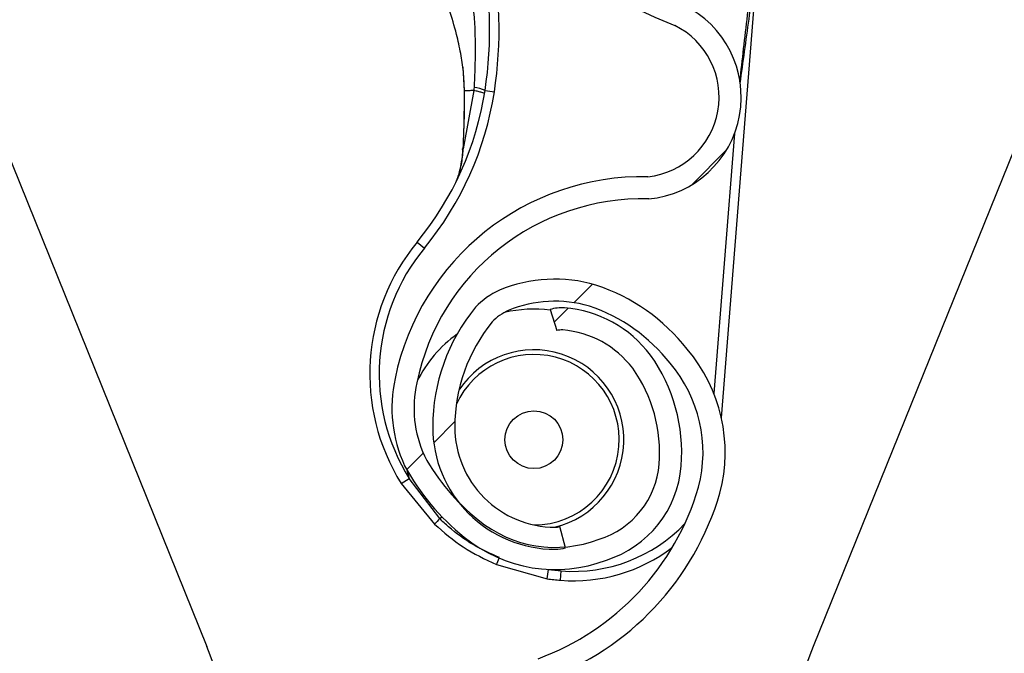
# Model space of a CAD drawing. Header units: inches. Extents: x 170 to 284, y 215 to 248.
# Tile 800 of 1056: x 235.4345 to 235.5419, y 224.3598 to 224.4289. Entities that reach past the tile are written whole.
import ezdxf

# ---------------------------------------------------------------- set-up
doc = ezdxf.new("R2010")
doc.units = ezdxf.units.IN
doc.header["$LTSCALE"] = 0.25
doc.header["$MEASUREMENT"] = 0
doc.layers.add('RH FRONT OF HOOD', color=7, linetype='Continuous')
pattern_1 = [(45, (225.4196035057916, 218.4993357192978), (-0.03026527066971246, 0.03026527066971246), [])]

msp = doc.modelspace()

# ---------------------------------------------------------------- hatches: boundary and pattern name
at = {"layer": 'RH FRONT OF HOOD'}
h = msp.add_hatch(dxfattribs=at)
h.set_pattern_fill('ANSI31', color=256, scale=0.34241245, angle=2.8e-322, style=0)
h.set_pattern_definition([(45, (225.4529552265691, 218.4993357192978), (-0.03026527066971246, 0.03026527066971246), [])])
edge = h.paths.add_edge_path(flags=0)
edge.add_arc((235.7395956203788, 224.3915581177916), 0.021400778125, 89.9999999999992, 390.52248781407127, ccw=False)
edge.add_line((235.7395956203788, 224.4129588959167), (235.8123582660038, 224.4129588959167))
edge.add_arc((235.8123582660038, 224.8238538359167), 0.4108949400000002, 270, 450.0000000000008)
edge.add_line((235.8123582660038, 225.2347487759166), (235.3287006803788, 225.2347487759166))
edge.add_arc((235.3287006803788, 225.2390289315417), 0.004280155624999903, 180.0000000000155, 269.9999999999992, ccw=False)
edge.add_line((235.3244205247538, 225.2390289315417), (235.3244205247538, 225.2818304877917))
edge.add_arc((235.3287006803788, 225.2818304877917), 0.004280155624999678, 360, 540, ccw=False)
edge.add_line((235.3329808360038, 225.2818304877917), (235.3329808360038, 225.2390289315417))
edge.add_line((235.3329808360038, 225.2390289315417), (235.3297484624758, 225.2390289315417))
edge.add_line((235.3297484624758, 225.2390289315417), (235.3297484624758, 225.2818304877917))
edge.add_arc((235.3287006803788, 225.2818304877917), 0.001047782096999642, 360, 540.0000000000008)
edge.add_line((235.3276528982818, 225.2818304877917), (235.3276528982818, 225.2390289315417))
edge.add_arc((235.3287006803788, 225.2390289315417), 0.001047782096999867, 180, 270)
edge.add_line((235.3287006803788, 225.2379811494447), (235.8123582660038, 225.2379811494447))
edge.add_arc((235.8123582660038, 224.8238538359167), 0.4141273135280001, 269.9999999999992, 450, ccw=False)
edge.add_line((235.8123582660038, 224.4097265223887), (235.7395956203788, 224.4097265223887))
edge.add_arc((235.7395956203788, 224.3915581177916), 0.018168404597, 450.0000000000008, 750.5224878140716)
edge.add_arc((235.754343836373, 224.4002532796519), 0.001047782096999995, 390.5224878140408, 495.0000000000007)
edge.add_line((235.753602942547, 224.4009941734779), (235.7449077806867, 224.3922990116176))
edge.add_line((235.7449077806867, 224.3922990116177), (235.7426221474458, 224.3945846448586))
edge.add_line((235.7426221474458, 224.3945846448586), (235.751317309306, 224.4032798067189))
edge.add_arc((235.754343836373, 224.4002532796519), 0.004280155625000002, 390.522487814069, 495.0000000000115, ccw=False)
h = msp.add_hatch(dxfattribs=at)
h.set_pattern_fill('ANSI31', color=256, scale=0.34241245, style=0)
h.set_pattern_definition(pattern_1)
edge = h.paths.add_edge_path(flags=0)
edge.add_line((235.7790065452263, 225.2304686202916), (235.4365940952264, 225.2304686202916))
edge.add_line((235.4365940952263, 225.2304686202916), (235.4365940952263, 225.2347487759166))
edge.add_line((235.4365940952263, 225.2347487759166), (235.7790065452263, 225.2347487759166))
edge.add_arc((235.7790065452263, 224.8238538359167), 0.4108949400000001, 269.9999999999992, 450, ccw=False)
edge.add_line((235.7790065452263, 224.4129588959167), (235.7062438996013, 224.4129588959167))
edge.add_line((235.7062438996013, 224.4129588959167), (235.7062438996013, 224.4172390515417))
edge.add_line((235.7062438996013, 224.4172390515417), (235.7790065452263, 224.4172390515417))
edge.add_arc((235.7790065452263, 224.8238538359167), 0.406614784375, 270, 450.0000000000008)
h = msp.add_hatch(dxfattribs=at)
h.set_pattern_fill('ANSI31', color=256, scale=0.34241245, angle=2.8e-322, style=0)
h.set_pattern_definition(pattern_1)
edge = h.paths.add_edge_path(flags=0)
edge.add_arc((235.4935761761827, 224.3933484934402), 0.001712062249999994, 445.455402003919, 467.6658223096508)
edge.add_line((235.4930566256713, 224.3949798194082), (235.4923240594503, 224.3972799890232))
edge.add_arc((235.4935761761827, 224.3933484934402), 0.004126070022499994, 445.4554020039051, 467.6658223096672, ccw=False)
edge.add_arc((235.4928707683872, 224.3844737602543), 0.01302879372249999, 396.9315693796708, 445.45540200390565, ccw=False)
edge.add_arc((235.488388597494, 224.3816698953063), 0.01830194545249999, 355.45540200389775, 395.516775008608, ccw=False)
edge.add_arc((235.4949081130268, 224.3811516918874), 0.01176186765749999, 287.5962596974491, 355.45540200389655, ccw=False)
edge.add_arc((235.4928789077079, 224.3845761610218), 0.01566536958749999, 230.7124700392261, 290.88620181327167, ccw=False)
edge.add_arc((235.4987443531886, 224.3922507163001), 0.02532140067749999, 208.3096502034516, 231.4363353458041, ccw=False)
edge.add_arc((235.4901159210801, 224.3865475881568), 0.01504902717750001, 167.6111203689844, 204.77005164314, ccw=False)
edge.add_arc((235.5024006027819, 224.3842315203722), 0.02754708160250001, 448.763905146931, 528.3879757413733, ccw=False)
edge.add_arc((235.5020175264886, 224.4204660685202), 0.008748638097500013, 276.4140209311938, 423.3968342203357)
edge.add_arc((235.526755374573, 224.4810497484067), 0.05672062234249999, 175.0260377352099, 248.465301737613, ccw=False)
edge.add_arc((235.6846842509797, 224.4696990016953), 0.2150521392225, 518.8814295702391, 535.6614556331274, ccw=False)
edge.add_arc((235.5106048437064, 224.535849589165), 0.02884824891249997, 460.61424547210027, 516.869158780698, ccw=False)
edge.add_arc((235.4976552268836, 224.5915972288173), 0.0284373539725, 285.5759958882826, 339.1744695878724)
edge.add_arc((235.5101243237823, 224.5864155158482), 0.01494630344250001, 340.7468428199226, 396.0025941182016)
edge.add_arc((235.5065671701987, 224.5848777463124), 0.0187470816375, 393.4132765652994, 426.8950179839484)
edge.add_arc((235.5091684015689, 224.5895142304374), 0.0134739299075, 429.3329594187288, 467.7290477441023)
edge.add_arc((235.5071645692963, 224.5967150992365), 0.006011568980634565, 470.4379345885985, 491.1729756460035)
edge.add_arc((235.5163515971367, 224.5887028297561), 0.01816498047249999, 496.3546620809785, 535.455402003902)
edge.add_arc((235.5091494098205, 224.5892752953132), 0.01094007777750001, 535.4554020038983, 625.4554020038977)
edge.add_arc((235.5084304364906, 224.5802298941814), 0.001866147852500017, 265.4554020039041, 281.0976484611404)
edge.add_line((235.5087896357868, 224.57839864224), (235.5092542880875, 224.5760297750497))
edge.add_arc((235.5084304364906, 224.5802298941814), 0.004280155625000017, 265.4554020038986, 281.09764846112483, ccw=False)
edge.add_arc((235.5091494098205, 224.5892752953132), 0.01335408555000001, 175.4554020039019, 265.4554020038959, ccw=False)
edge.add_arc((235.5163515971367, 224.5887028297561), 0.020578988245, 496.06676031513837, 535.4554020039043, ccw=False)
edge.add_arc((235.5071645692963, 224.5967150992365), 0.008425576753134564, 470.0330691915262, 491.9551129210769, ccw=False)
edge.add_arc((235.5091684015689, 224.5895142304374), 0.01588793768, 429.1457042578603, 467.92598269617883, ccw=False)
edge.add_arc((235.5065671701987, 224.5848777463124), 0.02116108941, 393.5599327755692, 427.0325737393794, ccw=False)
edge.add_arc((235.5101243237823, 224.5864155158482), 0.01736031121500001, 340.63565013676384, 395.8212553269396, ccw=False)
edge.add_arc((235.4976552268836, 224.5915972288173), 0.030851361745, 285.3735592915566, 339.23493959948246, ccw=False)
edge.add_arc((235.5106048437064, 224.535849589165), 0.02643424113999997, 460.3971115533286, 516.7790151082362)
edge.add_arc((235.6846842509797, 224.4696990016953), 0.21263813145, 518.8930704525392, 535.6650915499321)
edge.add_arc((235.526755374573, 224.4810497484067), 0.05430661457, 535.0120286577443, 608.5699368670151)
edge.add_arc((235.5020175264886, 224.4204660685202), 0.01116264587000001, 275.516440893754, 423.9844891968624, ccw=False)
edge.add_arc((235.5024006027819, 224.3842315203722), 0.02513307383, 448.4268021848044, 528.4260597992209)
edge.add_arc((235.4901159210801, 224.3865475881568), 0.01263501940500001, 527.5384492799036, 564.4380987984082)
edge.add_arc((235.4987443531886, 224.3922507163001), 0.022907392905, 208.499708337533, 231.4751172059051)
edge.add_arc((235.4928789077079, 224.3845761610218), 0.01325136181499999, 230.6476424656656, 291.190651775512)
edge.add_arc((235.4949081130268, 224.3811516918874), 0.009347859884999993, 287.1779261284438, 355.4554020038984)
edge.add_arc((235.488388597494, 224.3816698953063), 0.01588793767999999, 355.4554020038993, 395.4075808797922)
edge.add_arc((235.4928707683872, 224.3844737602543), 0.01061478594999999, 397.0899033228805, 445.4554020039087)
h = msp.add_hatch(dxfattribs=at)
h.set_pattern_fill('ANSI31', color=256, scale=0.34241245, angle=2.8e-322, style=0)
h.set_pattern_definition(pattern_1)
edge = h.paths.add_edge_path(flags=0)
edge.add_arc((235.4928707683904, 224.1879290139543), 0.001712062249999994, 450.0000000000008, 472.2104203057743)
edge.add_line((235.4922235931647, 224.1895140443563), (235.4913110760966, 224.191748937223))
edge.add_arc((235.4928707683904, 224.1879290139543), 0.004126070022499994, 449.9999999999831, 472.2104203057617, ccw=False)
edge.add_arc((235.4928707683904, 224.1790262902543), 0.01302879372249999, 401.4761673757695, 449.99999999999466, ccw=False)
edge.add_arc((235.4886248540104, 224.1758760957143), 0.01830194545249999, 360, 400.06137300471, ccw=False)
edge.add_arc((235.4951649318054, 224.1758760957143), 0.01176186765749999, 292.1408576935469, 360, ccw=False)
edge.add_arc((235.4928707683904, 224.1791290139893), 0.01566536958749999, 235.2570680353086, 295.4307998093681, ccw=False)
edge.add_arc((235.4981096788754, 224.1872441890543), 0.02532140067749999, 212.8542481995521, 235.9809333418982, ccw=False)
edge.add_arc((235.4899602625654, 224.1808753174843), 0.01504902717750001, 172.1557183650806, 209.3146496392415, ccw=False)
edge.add_arc((235.5023898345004, 224.1795399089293), 0.02754708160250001, 453.308503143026, 532.9325737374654, ccw=False)
edge.add_arc((235.4991369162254, 224.2156301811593), 0.008748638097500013, 280.9586189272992, 427.9414322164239)
edge.add_arc((235.5189966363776, 224.2779834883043), 0.05672062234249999, 179.5706357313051, 253.00989973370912, ccw=False)
edge.add_arc((235.6773283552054, 224.2791819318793), 0.2150521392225, 163.4260275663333, 180.2060536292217, ccw=False)
edge.add_arc((235.4985548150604, 224.3313313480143), 0.02884824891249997, 465.15884346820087, 521.4137567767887, ccw=False)
edge.add_arc((235.4812287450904, 224.3858776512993), 0.0284373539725, 290.1205938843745, 343.7190675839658)
edge.add_arc((235.4940692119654, 224.3817002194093), 0.01494630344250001, 345.2914408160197, 400.5471921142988)
edge.add_arc((235.4906450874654, 224.3798854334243), 0.0187470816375, 397.9578745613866, 431.4396159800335)
edge.add_arc((235.4928707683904, 224.3847134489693), 0.0134739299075, 433.877557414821, 472.2736457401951)
edge.add_arc((235.4903026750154, 224.3917329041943), 0.006011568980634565, 474.982532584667, 495.7175736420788)
edge.add_arc((235.5000956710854, 224.3844737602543), 0.01816498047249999, 500.8992600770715, 540.0000000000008)
edge.add_arc((235.4928707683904, 224.3844737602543), 0.01094007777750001, 180, 270)
edge.add_arc((235.4928707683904, 224.3753998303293), 0.001866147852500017, 270, 285.642246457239)
edge.add_line((235.4933739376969, 224.3736027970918), (235.4940248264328, 224.3712781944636))
edge.add_arc((235.4928707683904, 224.3753998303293), 0.004280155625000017, 270.00000000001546, 285.6422464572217, ccw=False)
edge.add_arc((235.4928707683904, 224.3844737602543), 0.01335408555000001, 179.9999999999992, 270.00000000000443, ccw=False)
edge.add_arc((235.5000956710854, 224.3844737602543), 0.020578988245, 500.61135831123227, 540, ccw=False)
edge.add_arc((235.4903026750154, 224.3917329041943), 0.008425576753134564, 474.57766718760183, 496.4997109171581, ccw=False)
edge.add_arc((235.4928707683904, 224.3847134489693), 0.01588793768, 433.6903022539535, 472.4705806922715, ccw=False)
edge.add_arc((235.4906450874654, 224.3798854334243), 0.02116108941, 398.1045307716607, 431.57717173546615, ccw=False)
edge.add_arc((235.4940692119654, 224.3817002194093), 0.01736031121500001, 345.180248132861, 400.3658533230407, ccw=False)
edge.add_arc((235.4812287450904, 224.3858776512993), 0.030851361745, 289.9181572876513, 343.77953759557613, ccw=False)
edge.add_arc((235.4985548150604, 224.3313313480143), 0.02643424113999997, 464.9417095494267, 521.3236131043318)
edge.add_arc((235.6773283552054, 224.2791819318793), 0.21263813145, 523.4376684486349, 540.2096895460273)
edge.add_arc((235.5189966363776, 224.2779834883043), 0.05430661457, 539.5566266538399, 613.1145348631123)
edge.add_arc((235.4991369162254, 224.2156301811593), 0.01116264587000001, 280.0610388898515, 428.5290871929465, ccw=False)
edge.add_arc((235.5023898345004, 224.1795399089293), 0.02513307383, 452.9714001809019, 532.9706577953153)
edge.add_arc((235.4899602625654, 224.1808753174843), 0.01263501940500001, 532.0830472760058, 568.9826967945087)
edge.add_arc((235.4981096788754, 224.1872441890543), 0.022907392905, 213.0443063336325, 236.0197152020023)
edge.add_arc((235.4928707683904, 224.1791290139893), 0.01325136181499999, 235.1922404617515, 295.7352497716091)
edge.add_arc((235.4951649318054, 224.1758760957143), 0.009347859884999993, 291.7225241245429, 360)
edge.add_arc((235.4886248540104, 224.1758760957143), 0.01588793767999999, 360, 399.952178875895)
edge.add_arc((235.4928707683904, 224.1790262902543), 0.01061478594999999, 401.6345013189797, 450.0000000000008)

# ---------------------------------------------------------------- linework, layer by layer
for p, q in [((235.3907432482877, 224.5192497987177), (235.4548782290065, 224.3605101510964)), ((235.5659281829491, 224.4716279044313), (235.5210336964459, 224.3605101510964)), ((235.5110163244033, 224.3854652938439), (235.5151011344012, 224.4368562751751)), ((235.4827917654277, 224.4237257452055), (235.482951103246, 224.4211258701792)), ((235.4840023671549, 224.4211866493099), (235.4828445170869, 224.4148243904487)), ((235.4829808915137, 224.4209707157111), (235.4829802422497, 224.4211385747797)), ((235.4852281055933, 224.4211886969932), (235.486243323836, 224.4210320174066)), ((235.5124528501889, 224.4165026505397), (235.5101971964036, 224.3881242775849)), ((235.4778128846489, 224.4046360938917), (235.4786056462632, 224.4039828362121)), ((235.4923240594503, 224.3972799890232), (235.4930566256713, 224.3949798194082)), ((235.4766905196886, 224.3798087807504), (235.4769556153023, 224.3788393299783)), ((235.476084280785, 224.3782952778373), (235.4769556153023, 224.3788393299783)), ((235.476084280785, 224.3782952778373), (235.4797217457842, 224.3738484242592)), ((235.4802791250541, 224.3744701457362), (235.4769556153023, 224.3788393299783)), ((235.4802791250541, 224.3744701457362), (235.4805195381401, 224.3746714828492)), ((235.4940248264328, 224.3712781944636), (235.4933739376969, 224.3736027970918)), ((235.4864614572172, 224.3694456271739), (235.4919950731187, 224.3679013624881)), ((235.4919950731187, 224.3679013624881), (235.4921431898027, 224.3689178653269)), ((235.4934629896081, 224.367736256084), (235.4935443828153, 224.3687602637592))]:
    msp.add_line(p, q, dxfattribs=at)
at = {"layer": 'RH FRONT OF HOOD', "flags": 128}
msp.add_lwpolyline([(235.4828056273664, 224.414758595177), (235.4827785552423, 224.4147683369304), (235.4827602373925, 224.4147781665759), (235.4827511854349, 224.4147878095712), (235.4827516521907, 224.4147969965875), (235.4827616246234, 224.4148054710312), (235.4827808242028, 224.414812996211), (235.4828087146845, 224.4148193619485), (235.4828445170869, 224.4148243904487)], dxfattribs=at)
at = {"layer": 'RH FRONT OF HOOD'}
msp.add_circle((235.4905607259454, 224.3830806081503), 0.003155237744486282, dxfattribs=at)
for centre, radius, start, end in [((235.526755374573, 224.4810497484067), 0.05672062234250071, 175.0260377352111, 248.4653017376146), ((235.4425889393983, 224.4277692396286), 0.04314396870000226, 351.2267056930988, 12.40386948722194), ((235.4425889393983, 224.4277692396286), 0.04417120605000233, 351.2267056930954, 12.40386948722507), ((235.5020175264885, 224.4204660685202), 0.01116264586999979, 275.5164408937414, 63.9844891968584), ((235.5020175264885, 224.4204660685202), 0.008748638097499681, 276.4140209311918, 63.39683422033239), ((235.451387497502, 224.4264113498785), 0.03424124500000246, 320.5105257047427, 351.2267056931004), ((235.451387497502, 224.4264113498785), 0.03526848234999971, 320.5105257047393, 351.2267056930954), ((235.4829764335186, 224.4207927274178), 0.00017804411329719, 88.56523758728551, 105.5261658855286), ((235.4829454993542, 224.4209929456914), 3.319259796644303e-05, 239.7443339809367, 277.7428100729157), ((235.4836950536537, 224.4180413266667), 0.003500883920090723, 64.02975982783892, 84.49802003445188), ((235.5024006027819, 224.3842315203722), 0.02754708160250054, 88.76390514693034, 168.3879757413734), ((235.5024006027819, 224.3842315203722), 0.02513307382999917, 88.42680218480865, 168.4260597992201), ((235.4952536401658, 224.3902644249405), 0.02259922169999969, 140.5105257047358, 211.9802236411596), ((235.4952536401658, 224.3902644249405), 0.02157198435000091, 140.5105257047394, 211.9802236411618), ((235.4928707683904, 224.3847134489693), 0.01588793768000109, 73.69030225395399, 112.4705806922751), ((235.4903026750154, 224.3917329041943), 0.008425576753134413, 114.5776671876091, 136.4997109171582), ((235.4906450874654, 224.3798854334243), 0.02116108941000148, 38.10453077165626, 71.57717173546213), ((235.5000956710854, 224.3844737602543), 0.02057898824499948, 140.6113583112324, 179.9999999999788), ((235.4903026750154, 224.3917329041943), 0.006011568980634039, 114.9825325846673, 135.7175736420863), ((235.4905607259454, 224.3830806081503), 0.01425087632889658, 82.81429854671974, 103.0736281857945), ((235.4928707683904, 224.3847134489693), 0.01347392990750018, 73.87755741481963, 112.273645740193), ((235.4935761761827, 224.3933484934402), 0.004126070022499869, 85.45540200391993, 107.6658223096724), ((235.4928707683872, 224.3844737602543), 0.01302879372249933, 36.93156937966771, 85.45540200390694), ((235.4906450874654, 224.3798854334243), 0.01874708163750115, 37.957874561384, 71.43961598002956), ((235.5000956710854, 224.3844737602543), 0.01816498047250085, 140.8992600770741, 179.9999999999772), ((235.4935761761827, 224.3933484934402), 0.001712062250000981, 85.45540200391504, 107.6658223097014), ((235.4928707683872, 224.3844737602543), 0.01061478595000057, 37.08990332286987, 85.45540200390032), ((235.4905607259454, 224.3830806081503), 0.01425087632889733, 125.9851620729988, 153.4081518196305), ((235.4905607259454, 224.3830806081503), 0.009810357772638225, 283.3108550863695, 146.4767981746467), ((235.4940692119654, 224.3817002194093), 0.01736031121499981, 345.180248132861, 40.36585332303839), ((235.4905607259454, 224.3830806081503), 0.009303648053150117, 355.4554020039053, 155.416175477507), ((235.488388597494, 224.3816698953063), 0.01830194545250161, 355.4554020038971, 35.51677500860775), ((235.488388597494, 224.3816698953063), 0.01588793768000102, 355.4554020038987, 35.40758087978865), ((235.4940692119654, 224.3817002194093), 0.01494630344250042, 345.2914408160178, 40.54719211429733), ((235.4901159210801, 224.3865475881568), 0.01504902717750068, 167.6111203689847, 204.7700516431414), ((235.4901159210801, 224.3865475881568), 0.01263501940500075, 167.5384492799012, 204.438098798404), ((235.4928707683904, 224.3844737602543), 0.01335408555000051, 179.9999999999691, 270.0000000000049), ((235.4928707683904, 224.3844737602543), 0.01094007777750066, 179.9999999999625, 270), ((235.4905607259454, 224.3830806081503), 0.009303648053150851, 270.0966355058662, 355.4554020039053), ((235.4987443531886, 224.3922507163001), 0.02290739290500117, 208.4997083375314, 231.4751172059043), ((235.4987443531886, 224.3922507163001), 0.02532140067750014, 208.3096502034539, 231.4363353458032), ((235.4949081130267, 224.3811516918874), 0.009347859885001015, 287.1779261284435, 355.4554020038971), ((235.4949081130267, 224.3811516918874), 0.01176186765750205, 287.5962596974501, 355.4554020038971), ((235.4812287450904, 224.3858776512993), 0.02843735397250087, 290.1205938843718, 343.7190675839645), ((235.4812287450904, 224.3858776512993), 0.03085136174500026, 289.91815728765, 343.7795375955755), ((235.4864871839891, 224.368343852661), 0.008721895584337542, 135.3798148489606, 140.867122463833), ((235.4928789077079, 224.3845761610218), 0.01325136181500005, 230.6476424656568, 291.1906517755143), ((235.4928707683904, 224.3753998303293), 0.001866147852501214, 270, 285.6422464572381), ((235.494873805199, 224.3854857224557), 0.01677821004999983, 265.4554020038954, 316.4337725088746), ((235.4928789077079, 224.3845761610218), 0.01566536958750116, 230.7124700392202, 290.8862018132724), ((235.4928707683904, 224.3753998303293), 0.004280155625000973, 270.0000000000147, 285.6422464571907), ((235.494873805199, 224.3854857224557), 0.0178054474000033, 265.4554020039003, 307.2618169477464), ((235.4791412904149, 224.3732109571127), 0.008231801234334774, 332.7797244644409, 338.1421977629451), ((235.4952536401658, 224.3902644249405), 0.02157198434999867, 261.7096610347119, 265.4554020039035), ((235.4952536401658, 224.3902644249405), 0.02259922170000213, 261.7096610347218, 265.4554020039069), ((235.4151933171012, 224.3444764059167), 0.04280155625, 0, 21.99999999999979), ((235.5607186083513, 224.3444764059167), 0.04280155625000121, 158.0000000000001, 179.9999999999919)]:
    msp.add_arc(centre, radius, start, end, dxfattribs=at)
for points, knots in [([(235.5130693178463, 224.4219494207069), (235.5133925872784, 224.4242923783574), (235.5138808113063, 224.4278308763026), (235.5144588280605, 224.4320155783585), (235.5147668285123, 224.4342082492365), (235.5149292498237, 224.4353995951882), (235.5150081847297, 224.4360531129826), (235.5150498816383, 224.4364140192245), (235.5150723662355, 224.436613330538), (235.5150847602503, 224.4367237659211), (235.5150921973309, 224.4367895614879), (235.515096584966, 224.4368277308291), (235.5150993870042, 224.4368510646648), (235.5151007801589, 224.4368619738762), (235.5151015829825, 224.4368671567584), (235.5151018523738, 224.4368676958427), (235.5151017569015, 224.4368644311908), (235.5151013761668, 224.4368594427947), (235.5151011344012, 224.4368562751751)], [0, 0, 0, 0, 0.4681368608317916, 0.7070129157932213, 0.8371325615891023, 0.9079072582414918, 0.9470740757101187, 0.968789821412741, 0.9808770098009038, 0.9876679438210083, 0.9915546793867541, 0.994770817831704, 0.9959953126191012, 0.9972287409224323, 0.997848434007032, 0.9984730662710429, 0.9990304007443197, 1, 1, 1, 1]), ([(235.4830191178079, 224.4352173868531), (235.4830191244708, 224.4352173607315), (235.4831612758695, 224.4346600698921), (235.4836616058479, 224.4324546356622), (235.484288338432, 224.4278828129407), (235.4841253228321, 224.4238604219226), (235.4840307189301, 224.4215260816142)], [0, 0, 0, 0, 5.869764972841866e-06, 0.1252288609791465, 0.4923383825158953, 1, 1, 1, 1]), ([(235.4829802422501, 224.4211385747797), (235.4829542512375, 224.4218373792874), (235.4829028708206, 224.4232188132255), (235.4825904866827, 224.4252821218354), (235.482085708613, 224.4275730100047), (235.4812829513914, 224.4302488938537), (235.4805667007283, 224.4321473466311), (235.4801765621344, 224.43318142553)], [0, 0, 0, 0, 0.1627420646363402, 0.3217171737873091, 0.4905672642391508, 0.7225142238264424, 1, 1, 1, 1]), ([(235.5141697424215, 224.4320087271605), (235.5140571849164, 224.4311403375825), (235.5136314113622, 224.4278554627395), (235.5132700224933, 224.4245627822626), (235.5130041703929, 224.4221405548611)], [0, 0, 0, 0, 0.26436001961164, 1, 1, 1, 1]), ([(235.4829499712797, 224.4209600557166), (235.4829522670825, 224.4202364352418), (235.482958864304, 224.4181570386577), (235.4828661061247, 224.4160998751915), (235.4828056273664, 224.414758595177)], [0, 0, 0, 0, 0.3479954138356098, 1, 1, 1, 1]), ([(235.4828445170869, 224.4148243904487), (235.4828967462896, 224.4161543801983), (235.4829767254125, 224.4181910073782), (235.4829798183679, 224.4202546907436), (235.4829808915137, 224.4209707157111)], [0, 0, 0, 0, 0.6530354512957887, 1, 1, 1, 1]), ([(235.4829511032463, 224.4211258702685), (235.4829433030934, 224.4211268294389), (235.4829274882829, 224.421128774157), (235.4829269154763, 224.421132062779), (235.4829427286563, 224.421135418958), (235.4829678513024, 224.4211375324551), (235.4829802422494, 224.4211385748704)], [0, 0, 0, 0, 0.2466091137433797, 0.5000000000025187, 0.7533908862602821, 1, 1, 1, 1]), ([(235.4840023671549, 224.4211866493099), (235.4839475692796, 224.4211847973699), (235.4836942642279, 224.4211762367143), (235.4833271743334, 224.4211605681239), (235.4830849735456, 224.4211452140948), (235.4829802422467, 224.4211385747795)], [0, 0, 0, 0, 0.1354579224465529, 0.6261588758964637, 1, 1, 1, 1]), ([(235.4840307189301, 224.4215260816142), (235.4840215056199, 224.4214129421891), (235.4840122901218, 224.4212997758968), (235.4840023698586, 224.4211866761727), (235.4840023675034, 224.4211866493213)], [0, 0, 0, 0, 0.9997625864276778, 1, 1, 1, 1]), ([(235.4820541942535, 224.411179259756), (235.4821436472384, 224.4114004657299), (235.4824732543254, 224.4122155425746), (235.4827112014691, 224.4135382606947), (235.4828163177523, 224.4145523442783), (235.4828445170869, 224.4148243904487)], [0, 0, 0, 0, 0.2141804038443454, 0.7891897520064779, 0.9999999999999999, 0.9999999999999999, 0.9999999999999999, 0.9999999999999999]), ([(235.4828056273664, 224.414758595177), (235.4827886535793, 224.4144780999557), (235.4827363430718, 224.4136136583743), (235.4825519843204, 224.4128122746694), (235.4824274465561, 224.4122709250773)], [0, 0, 0, 0, 0.3244814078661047, 1, 1, 1, 1]), ([(235.4797217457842, 224.3738484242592), (235.480728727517, 224.3729771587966), (235.4827761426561, 224.3712056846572), (235.4852197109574, 224.3700386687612), (235.4864614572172, 224.3694456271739)], [0, 0, 0, 0, 0.4918307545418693, 1, 1, 1, 1]), ([(235.4868068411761, 224.3702058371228), (235.4858302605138, 224.370647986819), (235.48384878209, 224.3715451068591), (235.4817204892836, 224.3731030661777), (235.4806004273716, 224.3741654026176), (235.4802791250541, 224.3744701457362)], [0, 0, 0, 0, 0.4093476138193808, 0.8305647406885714, 1, 1, 1, 1])]:
    msp.add_open_spline(points, degree=3, knots=knots, dxfattribs=at)
msp.add_open_spline([(235.4851705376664, 224.4208284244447), (235.4851575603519, 224.420846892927), (235.4851316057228, 224.4208838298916), (235.4848888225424, 224.4209697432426), (235.4845198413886, 224.4210714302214), (235.4841748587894, 224.4211482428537), (235.4840023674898, 224.4211866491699)], degree=3, dxfattribs=at)

doc.saveas('drawing.dxf')
